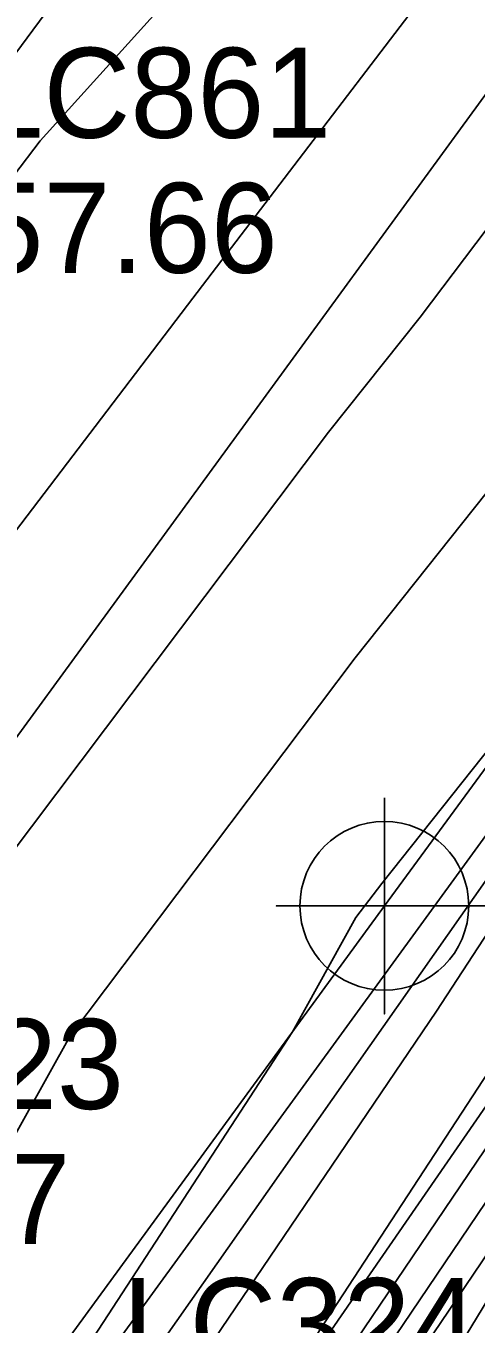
# Model space of a CAD drawing. Extents: x 2188792 to 2191981, y 386090 to 389710.
# Drawn here: x 2190691.39 to 2190703.88, y 388367 to 388403.04 of the extents above; entities that cross this region are included whole.
import ezdxf

# ---------------------------------------------------------------- set-up
doc = ezdxf.new("R2010")
doc.units = 0
for name, color, linetype in [('DTM Contours Major', 7, 'Continuous'), ('DTM Contours Minor', 7, 'Continuous'), ('Exist DTM Breakline', 7, 'Continuous'), ('Exist Roads EOP', 7, 'Continuous'), ('Exist Roads EOP Cogo Number', 7, 'Continuous'), ('Exist Roads EOT', 7, 'Continuous'), ('Exist Roads EOT Cogo Elevation', 7, 'Continuous'), ('Exist Roads EOT Cogo Number', 7, 'Continuous'), ('Exist Roads EOT Cogo Point CELL', 7, 'Continuous')]:
    doc.layers.add(name, color=color, linetype=linetype)

msp = doc.modelspace()

# ---------------------------------------------------------------- linework, layer by layer
at = {"layer": 'DTM Contours Major'}
for points in [[(2190617.167, 388258.849), (2190633.132, 388281.478), (2190633.439, 388281.922), (2190633.727, 388282.34), (2190633.997, 388282.734), (2190644.862, 388298.185), (2190645.057, 388298.513), (2190645.227, 388298.801), (2190645.378, 388299.055), (2190662.372, 388323.11), (2190662.4, 388323.15), (2190662.427, 388323.188), (2190662.453, 388323.225), (2190662.478, 388323.259), (2190663.61, 388324.908), (2190671.72, 388337.807), (2190673.104, 388339.973), (2190680.801, 388354.568), (2190683.203, 388358.101), (2190692.607, 388374.98), (2190700.527, 388385.495), (2190708.489, 388395.501)], [(2190623.87, 388257.6), (2190628.96, 388263.179), (2190631.558, 388266.861), (2190635.32, 388272.327), (2190638.856, 388277.464), (2190642.185, 388282.301), (2190644.805, 388286.026), (2190648.379, 388292.066), (2190651.515, 388297.366), (2190654.289, 388302.055), (2190660.699, 388311.127), (2190663.466, 388315.052), (2190666.103, 388318.793), (2190668.618, 388322.361), (2190671.119, 388325.762), (2190675.651, 388332.366), (2190678.001, 388335.542), (2190680.512, 388338.936), (2190683.197, 388343.272), (2190689.151, 388351.411), (2190690.975, 388351.771), (2190692.814, 388354.706), (2190693.663, 388354.852), (2190706.433, 388373.752)]]:
    msp.add_lwpolyline(points, dxfattribs=at)
at = {"layer": 'DTM Contours Minor'}
for points in [[(2190612.482, 388255.415), (2190622.717, 388270.095), (2190624.884, 388273.194), (2190630.169, 388280.783), (2190639.372, 388295.587), (2190641.249, 388298.667), (2190648.903, 388313.505), (2190653.416, 388320.722), (2190660.428, 388333.67), (2190670.883, 388349.314), (2190673.886, 388355.008), (2190682.143, 388367.152), (2190684.665, 388371.679), (2190699.79, 388391.758), (2190702.335, 388394.956), (2190711.89, 388407.621), (2190716.347, 388413.2), (2190730.037, 388430.625)], [(2190715.181, 388427.008), (2190707.654, 388417.421), (2190691.781, 388399.856), (2190689.576, 388396.963), (2190686.569, 388393.019), (2190675.552, 388380.996), (2190675.645, 388381.511), (2190679.643, 388389.188), (2190680.727, 388390.8), (2190683.433, 388394.843), (2190690.327, 388406.439), (2190700.637, 388424.059)], [(2190671.9, 388363.699), (2190678.765, 388373.914), (2190683.622, 388379.214), (2190696.024, 388395.484), (2190705.122, 388407.418)], [(2190689.718, 388361.198), (2190698.783, 388375.113), (2190700.548, 388378.281), (2190701.265, 388379.233), (2190707.973, 388387.664)], [(2190619.538, 388258.01), (2190621.884, 388260.581), (2190632.503, 388275.631), (2190634.191, 388278.084), (2190635.778, 388280.39), (2190637.273, 388282.561), (2190644.84, 388293.321), (2190646.385, 388295.934), (2190647.742, 388298.227), (2190648.942, 388300.255), (2190661.702, 388318.317), (2190662.826, 388319.911), (2190663.897, 388321.43), (2190664.919, 388322.879), (2190665.935, 388324.26), (2190674.5, 388336.743), (2190675.306, 388337.832), (2190676.168, 388338.996), (2190677.088, 388340.483), (2190689.156, 388356.98), (2190690.252, 388357.196), (2190702.782, 388375.682), (2190706.976, 388382.106)], [(2190694.051, 388358.413), (2190708.727, 388380.889)], [(2190703.01, 388365.7), (2190711.203, 388379.184)], [(2190622.426, 388257.737), (2190626.601, 388262.313), (2190631.873, 388269.785), (2190634.944, 388274.246), (2190637.83, 388278.44), (2190640.548, 388282.387), (2190644.817, 388288.458), (2190647.714, 388293.355), (2190650.257, 388297.653), (2190652.507, 388301.455), (2190661.033, 388313.524), (2190663.253, 388316.672), (2190665.367, 388319.672), (2190667.385, 388322.534), (2190669.391, 388325.262), (2190675.268, 388333.825), (2190677.103, 388336.305), (2190679.064, 388338.956), (2190681.161, 388342.342), (2190689.153, 388353.267), (2190691.601, 388353.75), (2190692.538, 388355.246), (2190692.97, 388355.32), (2190708.145, 388377.778)], [(2190694.355, 388354.383), (2190704.722, 388369.726)]]:
    msp.add_lwpolyline(points, dxfattribs=at)
at = {"layer": 'Exist DTM Breakline'}
for points in [[(2190689.157, 388357.957), (2190713.441, 388392.537), (2190745.14, 388434.56), (2190776.993, 388476.544), (2190808.657, 388516.035), (2190842.113, 388555.648), (2190867.238, 388585.829)], [(2190692.251, 388355.806), (2190716.264, 388390.579), (2190748.562, 388431.852), (2190783.317, 388471.474), (2190811.479, 388513.934), (2190844.812, 388553.096), (2190870.407, 388583.134)]]:
    msp.add_lwpolyline(points, dxfattribs=at)
at = {"layer": 'Exist Roads EOP'}
msp.add_lwpolyline([(2191134.602, 388861.742), (2191096.259, 388823.8), (2191059.297, 388787.244), (2191021.316, 388749.148), (2190986.543, 388714.398), (2190949.487, 388676.464), (2190915.386, 388640.384), (2190880.06, 388601.534), (2190847.373, 388563.892), (2190814.156, 388524.043), (2190784.01, 388486.17), (2190753.438, 388446.547), (2190720.707, 388403.308), (2190691.569, 388363.271), (2190662.389, 388323.233), (2190633.272, 388282.773), (2190602.912, 388240.265), (2190571.201, 388196.09), (2190539.16, 388151.522), (2190509, 388109.198), (2190478.709, 388067.021), (2190448.893, 388024.678), (2190418.629, 387982.769)], dxfattribs=at)
at = {"layer": 'Exist Roads EOT'}
for points in [[(2190415.064, 388019.09), (2190445.56, 388061.245), (2190473.487, 388100.115), (2190503.229, 388141.605), (2190533.333, 388183.744), (2190563.731, 388225.945), (2190594.017, 388268.083), (2190624.176, 388310.153), (2190656.565, 388354.896), (2190687.512, 388397.436), (2190719.557, 388440.71), (2190751.07, 388481.79), (2190777.618, 388515.751), (2190809.207, 388554.646), (2190841.125, 388592.518), (2190874.304, 388630.266), (2190909.444, 388668.428), (2190945.996, 388706.518), (2190984.282, 388745.174), (2191021.668, 388782.38), (2191059.687, 388820.174), (2191097.04, 388857.128), (2191110.466, 388870.43)], [(2190408.016, 387990.619), (2190439.107, 388033.638), (2190467.847, 388074.164), (2190498.203, 388115.837), (2190529, 388158.896), (2190561.283, 388203.581), (2190592.611, 388247.356), (2190622.811, 388289.51), (2190652.954, 388330.977), (2190681.755, 388370.469), (2190711.272, 388410.904), (2190743.801, 388454.121), (2190774.93, 388494.241), (2190804.861, 388531.697), (2190837.827, 388571.618), (2190870.748, 388609.702), (2190906.526, 388649.037), (2190941.177, 388685.637), (2190977.299, 388722.46), (2191013.038, 388758.347), (2191050.74, 388795.921), (2191087.875, 388832.598), (2191125.862, 388870.149)], [(2190928.044, 388656.144), (2190892.581, 388617.901), (2190858.144, 388578.56), (2190824.348, 388538.22), (2190795.065, 388501.961), (2190763.61, 388461.827), (2190731.812, 388420.195), (2190701.338, 388378.609), (2190671.384, 388337.618), (2190641.373, 388296.321), (2190610.834, 388253.969), (2190580.32, 388211.382), (2190550.521, 388169.982), (2190519.765, 388127.197), (2190491.337, 388087.267), (2190459.805, 388043.503), (2190428.552, 388000.405)]]:
    msp.add_lwpolyline(points, dxfattribs=at)
at = {"layer": 'Exist Roads EOT Cogo Point CELL'}
msp.add_lwpolyline([(2190701.338, 388381.609), (2190701.338, 388375.609), (2190701.338, 388378.609), (2190698.338, 388378.609), (2190704.338, 388378.609)], dxfattribs=at)
msp.add_circle((2190701.338, 388378.609), 2.344, dxfattribs=at)

# ---------------------------------------------------------------- texts
at = {"layer": 'Exist Roads EOP Cogo Number'}
msp.add_text('LC324', height=2.5, dxfattribs=at).set_placement((2190694.069, 388365.771))
at = {"layer": 'Exist Roads EOT Cogo Elevation'}
for s, p in [('57.66', (2190690.012, 388396.186)), ('57.27', (2190684.255, 388369.219))]:
    msp.add_text(s, height=2.5, dxfattribs=at).set_placement(p)
at = {"layer": 'Exist Roads EOT Cogo Number'}
for s, p in [('LC861', (2190690.012, 388399.936)), ('LC323', (2190684.255, 388372.969))]:
    msp.add_text(s, height=2.5, dxfattribs=at).set_placement(p)

doc.saveas('drawing.dxf')
